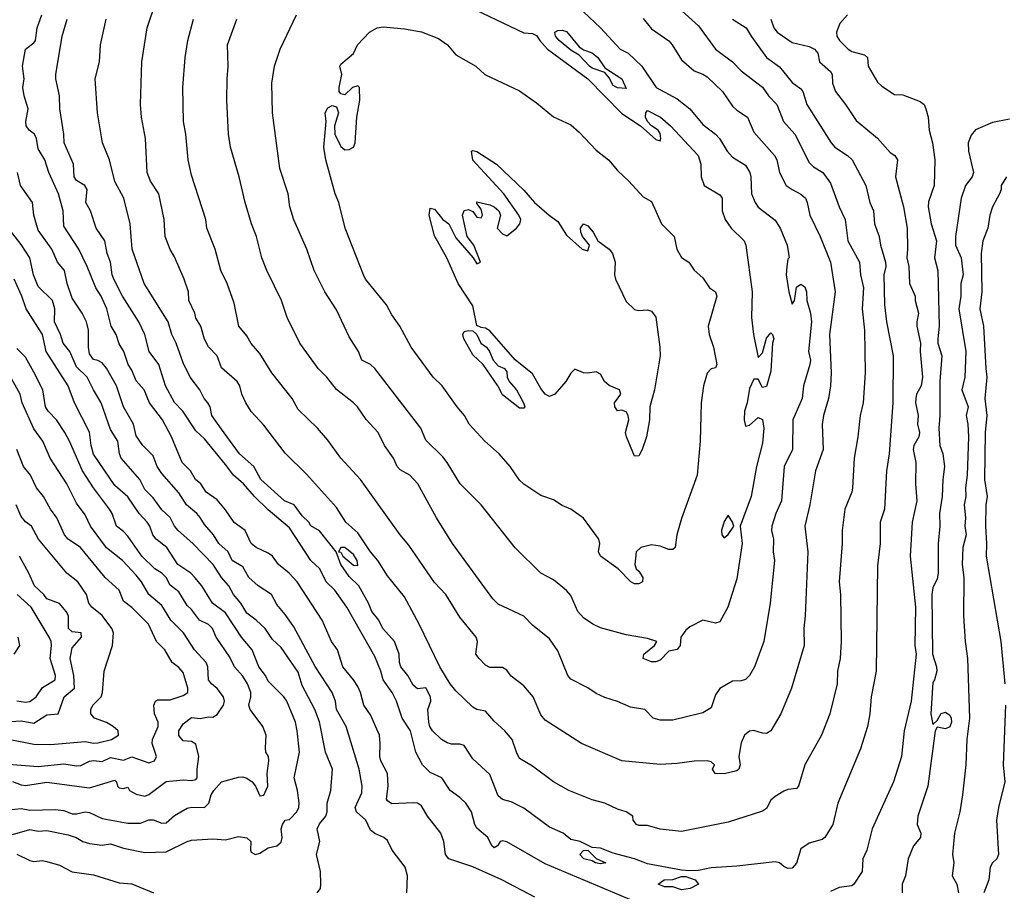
# Model space of a CAD drawing. Header units: metres. Extents: x -46681 to -43747, y -240911 to -237677.
# Tile 454 of 656: x -44309 to -44194, y -239870 to -239768. Entities that reach past the tile are written whole.
import ezdxf

# ---------------------------------------------------------------- set-up
doc = ezdxf.new("R2010")
doc.units = ezdxf.units.M
doc.layers.add('CONTOUR_INDEX', color=1, linetype='Continuous')
doc.layers.add('CONTOUR_INTER', color=3, linetype='Continuous')

msp = doc.modelspace()

# ---------------------------------------------------------------- linework, layer by layer
at = {"layer": 'CONTOUR_INDEX'}
for points, elevation in [([(-44243.1, -239766.64), (-44241.1, -239768.55), (-44238.79, -239771.02), (-44237.86, -239771.52), (-44236.24, -239773.02), (-44234.58, -239775.52), (-44232.1, -239776.86), (-44230.6, -239778.05), (-44229.1, -239779.89), (-44227.6, -239781.01), (-44227.14, -239781.52), (-44226.22, -239783.02), (-44225.6, -239783.72), (-44224.1, -239784.66), (-44223.57, -239785.52), (-44223.44, -239786.02), (-44223.38, -239788.02), (-44222.96, -239789.02), (-44222.6, -239789.57), (-44220.6, -239791.08), (-44220.02, -239792.02), (-44219.21, -239794.02), (-44219.05, -239795.02), (-44218.97, -239795.52), (-44219.1, -239795.66), (-44219.25, -239796.52), (-44219.3, -239797.52), (-44219, -239799.52), (-44218.6, -239800.95), (-44218.34, -239800.52), (-44218.1, -239798.97), (-44217.6, -239798.6), (-44217.1, -239798.92), (-44216.93, -239799.52), (-44216.87, -239800.52), (-44216.44, -239802.02), (-44216.33, -239803.02), (-44216.67, -239806.52), (-44216.47, -239807.52), (-44216.52, -239808.02), (-44217.26, -239810.52), (-44217.45, -239812.02), (-44218.53, -239814.52), (-44218.58, -239818.02), (-44219.53, -239820.02), (-44219.84, -239824.02), (-44220.52, -239825.52), (-44221, -239827.02), (-44221.02, -239827.52), (-44220.8, -239828.52), (-44220.83, -239830.02), (-44220.66, -239831.02), (-44221.17, -239836.02), (-44221.93, -239840.52), (-44223.04, -239843.52), (-44223.6, -239844.52), (-44224.1, -239845.01), (-44224.6, -239845.15), (-44225.6, -239845.19), (-44227.1, -239846.04), (-44227.6, -239846.79), (-44228.1, -239848.31), (-44229.1, -239848.9), (-44232.6, -239849.78), (-44234.1, -239849.75), (-44234.91, -239849.52), (-44235.88, -239848.52), (-44237.6, -239848.26), (-44239.1, -239847.56), (-44240.6, -239847.09), (-44241.6, -239846.65), (-44242.6, -239845.98), (-44244.6, -239844.95), (-44244.92, -239844.52), (-44246.1, -239841.65), (-44247.1, -239840.21), (-44249.1, -239838.61), (-44250.1, -239837.56), (-44253.1, -239836.15), (-44253.75, -239835.52), (-44258.48, -239829.02), (-44260.37, -239826.02), (-44262.56, -239822.02), (-44263.47, -239821.02), (-44264.6, -239820.4), (-44264.95, -239820.02), (-44265.38, -239819.02), (-44266.46, -239817.52), (-44267.21, -239816.02), (-44268.6, -239814.47), (-44269.63, -239813.02), (-44270.08, -239812.52), (-44272.1, -239810.95), (-44273.23, -239809.52), (-44274.24, -239808.52), (-44276.4, -239805.52), (-44277.89, -239802.52), (-44278.55, -239800.52), (-44280.26, -239797.02), (-44280.86, -239795.52), (-44281.48, -239793.02), (-44282.06, -239791.52), (-44282.8, -239789.02), (-44283.51, -239786.02), (-44284.54, -239782.52), (-44284.78, -239781.02), (-44284.97, -239777.02), (-44284.94, -239774.52), (-44284.79, -239773.02), (-44284.88, -239770.52), (-44283.8, -239767.52)], 120), ([(-44248.81, -239870.52), (-44252.67, -239868.52), (-44256.1, -239866.96), (-44258.92, -239866.02), (-44259.31, -239865.52), (-44259.49, -239864.02), (-44259.86, -239863.02), (-44261.39, -239861.02), (-44262.1, -239859.82), (-44262.6, -239859.5), (-44263.1, -239859.45), (-44265.6, -239859.58), (-44266.1, -239859.24), (-44266.23, -239859.02), (-44266.03, -239857.52), (-44266.1, -239856.02), (-44266.87, -239854.52), (-44267.01, -239854.02), (-44266.95, -239852.52), (-44267.06, -239851.52), (-44268.1, -239849.16), (-44268.87, -239848.02), (-44269.27, -239846.52), (-44269.6, -239845.82), (-44270.08, -239845.02), (-44271.34, -239843.52), (-44271.98, -239841.52), (-44272.68, -239840.52), (-44273.76, -239838.02), (-44276.7, -239833.52), (-44277.63, -239832.52), (-44278.89, -239831.52), (-44279.6, -239830.51), (-44280.1, -239830.16), (-44281.52, -239829.52), (-44282.11, -239829.02), (-44282.8, -239827.52), (-44284.1, -239826.57), (-44285.1, -239825.08), (-44286.1, -239823.92), (-44287.37, -239823.02), (-44288, -239822.02), (-44288.63, -239821.52), (-44289.24, -239820.52), (-44290.22, -239819.52), (-44291.44, -239816.52), (-44292.53, -239814.52), (-44294.02, -239812.52), (-44294.68, -239811.02), (-44295.6, -239809.94), (-44296.1, -239808.68), (-44296.53, -239808.02), (-44297.05, -239806.52), (-44297.6, -239805.6), (-44297.95, -239804.52), (-44298.55, -239803.52), (-44299.05, -239801.52), (-44299.73, -239800.02), (-44300.33, -239799.02), (-44301.35, -239796.52), (-44302.33, -239794.52), (-44304.1, -239791.79), (-44304.18, -239790.02), (-44304.71, -239788.02), (-44305.85, -239785.52), (-44306.33, -239784.02), (-44307.1, -239782.73), (-44307.32, -239781.52), (-44307.55, -239781.02), (-44308.15, -239780.52), (-44308.51, -239780.02), (-44308.56, -239779.52), (-44308.27, -239778.02), (-44308.74, -239776.52), (-44308.89, -239775.52), (-44308.75, -239774.52), (-44308.95, -239773.02), (-44308.58, -239771.02), (-44307.6, -239770.3), (-44307.41, -239770.02), (-44307.21, -239768.52), (-44306.66, -239767.02)], 115), ([(-44212.1, -239767.02), (-44213.01, -239768.02), (-44213.41, -239769.02), (-44213.35, -239769.52), (-44213.05, -239770.02), (-44212.04, -239771.02), (-44211.6, -239771.3), (-44210.1, -239771.71), (-44209.78, -239772.02), (-44209.68, -239773.02), (-44208.6, -239774.9), (-44208.1, -239775.39), (-44206.6, -239776.34), (-44205.6, -239776.41), (-44203.6, -239777.18), (-44203.13, -239777.52), (-44202.9, -239778.02), (-44202.66, -239779.02), (-44202.54, -239780.52), (-44202.12, -239782.02), (-44201.87, -239784.02), (-44201.93, -239787.02), (-44202.6, -239788.94), (-44202.66, -239789.52), (-44202.3, -239791.52), (-44201.66, -239793.52), (-44201.89, -239795.52), (-44201.5, -239797.02), (-44201.37, -239803.52), (-44201.52, -239805.02), (-44201.49, -239805.52), (-44201.04, -239807.02), (-44201.26, -239810.02), (-44201.27, -239814.02), (-44201.4, -239815.52), (-44201.27, -239817.52), (-44200.94, -239818.52), (-44200.74, -239820.02), (-44200.94, -239821.52), (-44200.98, -239823.52), (-44201.33, -239825.52), (-44201.27, -239827.02), (-44201.47, -239829.02), (-44201.46, -239832.52), (-44201.6, -239833.19), (-44202.1, -239834.23), (-44202.21, -239835.02), (-44202.12, -239842.02), (-44201.65, -239843.52), (-44201.62, -239844.02), (-44201.89, -239845.02), (-44202.1, -239845.35), (-44202.34, -239849.02), (-44202.1, -239850.27), (-44201.6, -239849.8), (-44201.1, -239848.98), (-44200.6, -239848.81), (-44200.1, -239849.17), (-44199.93, -239849.52), (-44199.9, -239850.02), (-44200.1, -239850.54), (-44200.6, -239850.77), (-44201.6, -239850.59), (-44201.82, -239851.02), (-44202.7, -239857.52), (-44203.86, -239861.02), (-44203.92, -239862.02), (-44203.5, -239863.02), (-44203.56, -239863.52), (-44204.38, -239864.52), (-44204.99, -239866.02), (-44205.32, -239868.02), (-44205.71, -239869.02), (-44205.71, -239870.02)], 115), ([(-44310.1, -239856.95), (-44309.1, -239857.36), (-44308.6, -239857.42), (-44306.1, -239857.03), (-44301.1, -239857.71), (-44298.1, -239856.81), (-44297.91, -239857.02), (-44297.8, -239857.52), (-44297.6, -239857.7), (-44297.1, -239857.8), (-44296.6, -239857.62), (-44296.39, -239858.02), (-44295.6, -239858.46), (-44294.6, -239858.68), (-44294.1, -239858.48), (-44292.1, -239856.96), (-44290.1, -239856.76), (-44289.1, -239856.86), (-44288.6, -239856.73), (-44288.43, -239856.52), (-44288.44, -239855.52), (-44288.24, -239854.02), (-44288.6, -239852.6), (-44289.1, -239852.28), (-44290.1, -239852.21), (-44290.6, -239851.56), (-44290.58, -239851.02), (-44290.1, -239850.18), (-44289.1, -239849.46), (-44288.1, -239849.58), (-44287.1, -239849.39), (-44286.6, -239849.42), (-44286.1, -239849.09), (-44285.37, -239848.02), (-44285.24, -239847.52), (-44285.36, -239847.02), (-44286.1, -239846.04), (-44286.76, -239845.52), (-44287.1, -239845.04), (-44287.2, -239843.52), (-44287.38, -239843.02), (-44288.74, -239841.52), (-44290.04, -239839.52), (-44291.52, -239838.02), (-44292.6, -239836.3), (-44294.13, -239835.02), (-44294.96, -239833.52), (-44295.6, -239832.76), (-44297.19, -239831.02), (-44299.1, -239829.56), (-44300.96, -239827.02), (-44301.6, -239825.67), (-44302.6, -239824.3), (-44303.76, -239822.02), (-44305.69, -239819.02), (-44306.54, -239817.02), (-44307.6, -239815.57), (-44308.97, -239812.52), (-44309.2, -239811.52), (-44312.1, -239806.4)], 110), ([(-44309.94, -239842.02), (-44309.25, -239841.02), (-44309.45, -239840.02)], 105)]:
    msp.add_lwpolyline(points, dxfattribs=dict(at, elevation=elevation))
at = {"layer": 'CONTOUR_INTER'}
for points, elevation in [([(-44231.56, -239766.52), (-44229.6, -239768.31), (-44227.59, -239771.02), (-44225.62, -239772.52), (-44224.6, -239773.56), (-44222.1, -239775.48), (-44221.38, -239776.52), (-44220.41, -239777.52), (-44219.64, -239779.52), (-44218.31, -239781.02), (-44216.6, -239784.33), (-44216.1, -239784.85), (-44214.99, -239785.52), (-44214.1, -239786.75), (-44213.1, -239789.52), (-44212.4, -239791.02), (-44212.07, -239793.52), (-44210.72, -239796.02), (-44210.57, -239797.52), (-44210.23, -239799.02), (-44210.39, -239801.52), (-44210.12, -239804.02), (-44210.04, -239809.02), (-44210.28, -239812.52), (-44210.63, -239814.02), (-44210.89, -239816.52), (-44211.33, -239819.02), (-44211.52, -239822.52), (-44211.61, -239823.02), (-44212.41, -239825.02), (-44212.73, -239827.52), (-44212.73, -239829.02), (-44213.1, -239833.52), (-44212.95, -239835.02), (-44212.85, -239840.52), (-44212.99, -239842.52), (-44213.28, -239844.02), (-44213.34, -239845.52), (-44214.2, -239849.02), (-44215.17, -239851.52), (-44217.12, -239855.02), (-44217.88, -239857.52), (-44218.1, -239857.8), (-44219.1, -239857.91), (-44219.6, -239858.09), (-44220.6, -239858.74), (-44221.1, -239859.16), (-44221.6, -239860.14), (-44222.1, -239860.46), (-44226.1, -239861.75), (-44231.6, -239862.84), (-44234.1, -239862.56), (-44235.6, -239862.14), (-44236.6, -239862.14), (-44236.86, -239862.02), (-44237.26, -239861.52), (-44237.31, -239861.02), (-44238.08, -239860.52), (-44239.1, -239860.22), (-44240.6, -239859.52), (-44242.1, -239859.12), (-44244.8, -239858.02), (-44246.6, -239857.02), (-44249.1, -239855.17), (-44250.6, -239854.25), (-44250.98, -239853.52), (-44251.49, -239852.02), (-44252.34, -239851.02), (-44253.6, -239849.87), (-44254.6, -239848.73), (-44255.6, -239848.5), (-44256.1, -239848.24), (-44258.1, -239846.32), (-44258.76, -239845.52), (-44259.96, -239843.52), (-44262.37, -239838.52), (-44264.1, -239835.31), (-44266.1, -239832.84), (-44267.25, -239831.02), (-44268.09, -239830.02), (-44269.6, -239827.78), (-44271.01, -239826.52), (-44272.1, -239824.82), (-44275.6, -239820.91), (-44278.1, -239818.43), (-44280.6, -239815.16), (-44282.1, -239813.54), (-44282.75, -239812.52), (-44283.19, -239811.52), (-44283.45, -239810.52), (-44283.75, -239810.02), (-44285.6, -239808.41), (-44286.1, -239807.02), (-44287.1, -239805.95), (-44287.6, -239805.07), (-44288.02, -239803.52), (-44288.6, -239802.6), (-44288.71, -239802.02), (-44289.42, -239800.52), (-44289.45, -239799.52), (-44289.95, -239798.02), (-44291.1, -239795.39), (-44291.6, -239794.54), (-44292.18, -239793.02), (-44292.31, -239791.02), (-44292.96, -239788.02), (-44293.92, -239786.52), (-44294.31, -239785.52), (-44294.52, -239781.52), (-44294.97, -239779.02), (-44295.08, -239777.52), (-44294.95, -239772.52), (-44294.31, -239768.52), (-44293.29, -239765.52)], 118), ([(-44256.6, -239766.02), (-44250.1, -239769.12), (-44249.1, -239769.2), (-44248.6, -239769.43), (-44248.23, -239770.02), (-44247.31, -239771.02), (-44242.6, -239774.52), (-44238.6, -239778.58), (-44236.42, -239780.02), (-44234.6, -239781.65), (-44234.1, -239781.79), (-44234.01, -239781.52), (-44234.1, -239780.92), (-44234.34, -239780.52), (-44235.1, -239780.04), (-44235.59, -239779.52), (-44235.81, -239779.02), (-44235.8, -239778.52), (-44235.6, -239778.25), (-44234.05, -239779.02), (-44232.88, -239780.02), (-44229.63, -239783.52), (-44229.33, -239784.52), (-44229.28, -239786.02), (-44228.92, -239787.02), (-44227.1, -239788.12), (-44226.81, -239788.52), (-44226.82, -239790.02), (-44226.48, -239791.02), (-44225.75, -239792.02), (-44224.24, -239793.52), (-44224.06, -239794.02), (-44223.3, -239799.52), (-44223.36, -239802.52), (-44223.16, -239804.52), (-44222.6, -239807.22), (-44222.1, -239806.66), (-44221.6, -239804.94), (-44221.1, -239804.32), (-44220.91, -239804.52), (-44220.77, -239805.02), (-44220.9, -239805.52), (-44221.1, -239808.8), (-44221.6, -239810.62), (-44222.1, -239810.74), (-44222.6, -239809.76), (-44223.1, -239809.74), (-44223.6, -239810.87), (-44223.88, -239812.52), (-44224.2, -239813.52), (-44224.25, -239814.52), (-44224.1, -239815.28), (-44223.6, -239815.16), (-44222.6, -239814.27), (-44222.1, -239814.49), (-44221.92, -239815.52), (-44222.1, -239817.25), (-44222.79, -239820.02), (-44223.42, -239823.52), (-44224.71, -239827.02), (-44224.47, -239829.02), (-44225.1, -239833.19), (-44226.16, -239836.52), (-44227.1, -239838.22), (-44227.6, -239838.4), (-44229.1, -239838.02), (-44230.6, -239838.81), (-44231.1, -239839.21), (-44231.69, -239840.02), (-44231.77, -239841.02), (-44232.1, -239841.46), (-44233.1, -239841.67), (-44234.1, -239842.73), (-44234.6, -239842.94), (-44235.1, -239842.93), (-44236.08, -239842.52), (-44236, -239842.02), (-44234.77, -239841.02), (-44234.49, -239840.52), (-44235.6, -239840.18), (-44238.1, -239839.75), (-44241.1, -239838.92), (-44242, -239838.52), (-44243.1, -239837.75), (-44243.77, -239837.02), (-44244.6, -239835.14), (-44245.1, -239834.56), (-44246.6, -239833.3), (-44248.1, -239832.53), (-44251.1, -239829.53), (-44255.1, -239824.5), (-44257.58, -239822.02), (-44259.09, -239819.52), (-44259.6, -239818.88), (-44261.6, -239816.91), (-44262.19, -239815.52), (-44267.58, -239808.52), (-44268.1, -239808.03), (-44269.11, -239807.52), (-44269.49, -239806.52), (-44270.6, -239804.79), (-44272.1, -239801.62), (-44273.46, -239799.52), (-44274.71, -239797.02), (-44275.58, -239794.52), (-44277.1, -239791.05), (-44277.55, -239789.52), (-44277.78, -239788.02), (-44278.75, -239785.02), (-44279.59, -239778.52), (-44279.68, -239775.02), (-44279.37, -239773.02), (-44278.71, -239771.02), (-44276.77, -239767.02)], 121), ([(-44237.19, -239871.02), (-44247.6, -239866.63), (-44252.1, -239864.03), (-44252.6, -239863.92), (-44252.88, -239864.02), (-44253.2, -239864.52), (-44253.6, -239864.73), (-44253.84, -239864.52), (-44254.34, -239863.52), (-44255.6, -239862.45), (-44255.85, -239862.02), (-44256.25, -239860.52), (-44256.9, -239859.52), (-44257.6, -239858.84), (-44258.75, -239858.02), (-44259.74, -239856.52), (-44261.1, -239855.9), (-44262, -239855.02), (-44262.78, -239853.52), (-44263.4, -239851.02), (-44264.4, -239849.52), (-44265.05, -239847.52), (-44265.55, -239846.52), (-44266.61, -239845.02), (-44266.88, -239844.02), (-44267.6, -239842.3), (-44270.88, -239836.52), (-44272.3, -239834.52), (-44273.3, -239833.52), (-44274.05, -239832.02), (-44275.11, -239831.02), (-44277.6, -239827.2), (-44280.1, -239825.07), (-44281.7, -239823.52), (-44283, -239822.02), (-44284.19, -239821.02), (-44285.1, -239819.75), (-44287.6, -239816.74), (-44288.6, -239815.83), (-44290.12, -239813.52), (-44291.1, -239812.51), (-44292.17, -239810.52), (-44292.96, -239808.02), (-44294.08, -239806.52), (-44294.59, -239804.52), (-44295.29, -239803.02), (-44297.2, -239800.02), (-44298.24, -239798.02), (-44298.41, -239797.52), (-44298.61, -239796.02), (-44299.01, -239795.02), (-44299.27, -239793.52), (-44300.29, -239792.02), (-44300.95, -239790.02), (-44301.51, -239789.02), (-44301.34, -239787.52), (-44301.62, -239787.02), (-44302.6, -239786.44), (-44302.87, -239786.02), (-44302.97, -239784.52), (-44304.07, -239782.02), (-44304.11, -239781.02), (-44304.57, -239778.02), (-44304.62, -239776.52), (-44305.03, -239774.52), (-44305.02, -239774.02), (-44304.28, -239769.52), (-44303.7, -239767.52)], 116), ([(-44225.62, -239767.52), (-44223.99, -239768.52), (-44223.41, -239769.52), (-44221.6, -239772.01), (-44220.1, -239773.09), (-44218.6, -239774.95), (-44217.6, -239775.68), (-44217.35, -239776.02), (-44216.9, -239777.52), (-44214.03, -239782.02), (-44213.6, -239782.54), (-44212.1, -239783.52), (-44211.56, -239784.02), (-44209.94, -239787.02), (-44209.49, -239789.02), (-44209.06, -239790.02), (-44208.95, -239791.52), (-44208.38, -239793.02), (-44208.23, -239794.02), (-44207.66, -239796.02), (-44207.63, -239796.52), (-44207.85, -239797.52), (-44207.78, -239801.02), (-44207.54, -239803.02), (-44206.75, -239807.02), (-44206.79, -239812.52), (-44207.22, -239818.52), (-44207.53, -239820.52), (-44207.75, -239825.02), (-44208.26, -239826.52), (-44208.27, -239829.02), (-44208.6, -239831.67), (-44208.75, -239844.02), (-44209.33, -239847.02), (-44209.49, -239849.02), (-44209.78, -239850.52), (-44210.6, -239853.15), (-44213.26, -239859.52), (-44213.85, -239862.02), (-44214.78, -239863.52), (-44215.1, -239863.76), (-44216.6, -239864.2), (-44217.6, -239864.86), (-44218.1, -239866.55), (-44218.6, -239867.14), (-44219.1, -239867.16), (-44219.6, -239866.94), (-44220.09, -239866.52), (-44220.6, -239866.39), (-44225.1, -239866.89), (-44228.1, -239867.08), (-44229.6, -239867.42), (-44230.6, -239867.45), (-44231.6, -239867.37), (-44235.6, -239866.61), (-44237.12, -239866.02), (-44239.6, -239865.39), (-44241.1, -239864.79), (-44242.1, -239864.72), (-44243.49, -239864.02), (-44244.6, -239863.76), (-44245.5, -239863.02), (-44247.1, -239862.33), (-44250.1, -239860.08), (-44251.6, -239859.34), (-44252.6, -239859.07), (-44253.1, -239858.65), (-44254.1, -239856.15), (-44256.1, -239854.31), (-44257.1, -239852.75), (-44257.6, -239852.57), (-44258.6, -239852.58), (-44259.1, -239852.42), (-44259.75, -239852.02), (-44260.81, -239851.02), (-44261.12, -239850.52), (-44261.26, -239850.02), (-44261.38, -239848.52), (-44261.02, -239847.52), (-44261.06, -239847.02), (-44261.6, -239845.96), (-44262.6, -239846.1), (-44263.1, -239845.65), (-44263.73, -239844.52), (-44264.54, -239843.52), (-44264.71, -239843.02), (-44264.75, -239842.02), (-44265.28, -239840.52), (-44266.65, -239839.02), (-44267.13, -239838.02), (-44267.93, -239837.02), (-44268.33, -239836.02), (-44269.47, -239834.02), (-44270.6, -239832.9), (-44271.58, -239831.52), (-44272.11, -239830.02), (-44274.1, -239827.55), (-44275.1, -239826.98), (-44275.34, -239826.52), (-44276.1, -239825.79), (-44277.04, -239824.52), (-44278.21, -239824.02), (-44280.96, -239821.52), (-44281.81, -239820.02), (-44283.46, -239818.52), (-44285.6, -239815.63), (-44286.71, -239814.02), (-44286.93, -239813.02), (-44287.19, -239812.52), (-44287.64, -239812.02), (-44288.12, -239811.02), (-44289.27, -239809.52), (-44290.1, -239807.83), (-44290.91, -239805.52), (-44291.43, -239804.52), (-44291.85, -239803.02), (-44294.66, -239798.52), (-44296.06, -239794.52), (-44296.32, -239791.52), (-44297.05, -239788.52), (-44298.1, -239786.57), (-44298.74, -239784.02), (-44299.57, -239782.02), (-44300.15, -239778.52), (-44300.4, -239774.52), (-44299.9, -239772.52), (-44299.78, -239770.52), (-44299.13, -239767.52)], 117), ([(-44236.1, -239767.43), (-44235.1, -239768.65), (-44233.1, -239770.05), (-44232.68, -239770.52), (-44231.6, -239772.29), (-44230.1, -239773.56), (-44229.1, -239773.95), (-44228.6, -239774.29), (-44226.77, -239776.02), (-44225.6, -239777.72), (-44225.1, -239778.2), (-44223.85, -239779.02), (-44223.1, -239780.77), (-44220.68, -239783.52), (-44220.42, -239784.02), (-44220.08, -239785.52), (-44219.3, -239787.02), (-44218.62, -239787.52), (-44217.6, -239788.03), (-44217.06, -239788.52), (-44216.85, -239789.02), (-44216.54, -239790.52), (-44215.3, -239793.02), (-44214.09, -239796.02), (-44213.55, -239799.52), (-44214.24, -239804.52), (-44214.03, -239809.02), (-44214.12, -239810.52), (-44214.36, -239812.02), (-44214.94, -239814.02), (-44215.1, -239815.09), (-44214.98, -239818.02), (-44215.85, -239820.52), (-44216.53, -239824.52), (-44217.12, -239827.02), (-44216.76, -239830.02), (-44217.08, -239837.52), (-44217.25, -239839.02), (-44217.2, -239841.02), (-44218.67, -239846.02), (-44219.92, -239849.02), (-44221.1, -239851), (-44221.6, -239851.32), (-44222.1, -239851.31), (-44223.1, -239850.98), (-44223.6, -239851.07), (-44224.21, -239851.52), (-44224.6, -239852.41), (-44224.85, -239854.02), (-44224.69, -239855.02), (-44224.87, -239855.52), (-44225.1, -239855.73), (-44226.6, -239856.08), (-44227.66, -239856.02), (-44227.94, -239855.52), (-44227.74, -239855.02), (-44228.1, -239854.67), (-44228.6, -239854.53), (-44230.1, -239854.57), (-44232.1, -239854.86), (-44234.1, -239854.96), (-44238.6, -239854.52), (-44243.33, -239852.52), (-44247.6, -239849.75), (-44248.1, -239849.14), (-44248.99, -239847.02), (-44250.1, -239845.74), (-44251.6, -239844.62), (-44252.1, -239843.92), (-44252.6, -239843.58), (-44254.1, -239843.57), (-44254.6, -239843.33), (-44255.35, -239842.52), (-44255.72, -239842.02), (-44255.52, -239840.52), (-44255.7, -239840.02), (-44257.6, -239837.68), (-44259.26, -239835.02), (-44260.6, -239833.6), (-44263.6, -239829.24), (-44264.6, -239828.03), (-44269.28, -239821.52), (-44271.57, -239819.02), (-44273.1, -239816.92), (-44274.3, -239815.52), (-44276.6, -239813.32), (-44277.28, -239812.02), (-44279.66, -239809.02), (-44281.1, -239806.76), (-44282.1, -239805.57), (-44282.6, -239804.69), (-44283.54, -239803.52), (-44284.1, -239800.84), (-44284.93, -239798.52), (-44285.65, -239797.02), (-44286.33, -239794.52), (-44287.31, -239792.02), (-44287.44, -239791.02), (-44289.1, -239785.83), (-44289.51, -239784.02), (-44289.77, -239781.02), (-44290.06, -239779.52), (-44290.13, -239775.52), (-44289.84, -239772.02), (-44289.52, -239770.02), (-44288.89, -239767.52)], 119), ([(-44221.12, -239767.52), (-44220.75, -239768.52), (-44220.38, -239769.02), (-44218.6, -239770.26), (-44216.6, -239770.72), (-44216, -239771.02), (-44215.59, -239771.52), (-44215.39, -239772.52), (-44214.1, -239773.67), (-44213.93, -239774.02), (-44213.88, -239775.02), (-44213.53, -239776.02), (-44212.33, -239777.52), (-44211.1, -239779.4), (-44208.6, -239781.47), (-44207.1, -239783.16), (-44206.57, -239783.52), (-44206.26, -239784.02), (-44206.48, -239786.02), (-44205.52, -239789.52), (-44205.12, -239792.02), (-44205.05, -239794.52), (-44205.16, -239795.52), (-44204.93, -239796.52), (-44204.83, -239798.52), (-44204.15, -239800.02), (-44204.16, -239800.52), (-44203.76, -239802.02), (-44203.99, -239803.02), (-44203.97, -239803.52), (-44203.56, -239805.52), (-44203.59, -239806.52), (-44203.31, -239809.52), (-44203.46, -239810.52), (-44204.01, -239811.52), (-44204.1, -239812.02), (-44204.11, -239812.52), (-44203.82, -239814.02), (-44203.88, -239815.02), (-44203.66, -239816.02), (-44203.72, -239816.52), (-44204.34, -239817.52), (-44204.41, -239818.02), (-44204.1, -239819.52), (-44204.12, -239822.02), (-44203.97, -239824.02), (-44204.51, -239826.52), (-44204.76, -239830.52), (-44204.14, -239836.52), (-44204.22, -239841.02), (-44204.07, -239842.02), (-44204.65, -239847.52), (-44205.45, -239851.02), (-44205.78, -239854.02), (-44206.72, -239857.02), (-44209.21, -239862.52), (-44209.86, -239865.02), (-44210.3, -239866.02), (-44210.38, -239867.52), (-44211.35, -239869.02), (-44211.6, -239869.21), (-44213.1, -239869.42), (-44214.1, -239869.87)], 116), ([(-44267.31, -239768.52), (-44266.6, -239768.41), (-44264.1, -239768.65), (-44262.1, -239769.01), (-44260.1, -239769.8), (-44259.08, -239770.52), (-44258.1, -239771.68), (-44255.72, -239773.02), (-44254.66, -239774.02), (-44250.6, -239775.93), (-44248.6, -239777.34), (-44246.6, -239778.99), (-44244.6, -239779.91), (-44243.6, -239780.76), (-44241.6, -239782.88), (-44240.17, -239784.02), (-44239.1, -239785.29), (-44237.76, -239786.52), (-44236.1, -239788.35), (-44235.1, -239788.9), (-44233.95, -239791.52), (-44232.45, -239793.02), (-44232.13, -239794.52), (-44231.6, -239795.46), (-44230.75, -239796.02), (-44230.1, -239796.96), (-44229.1, -239797.86), (-44228.29, -239799.02), (-44227.6, -239799.52), (-44227.44, -239800.02), (-44228.48, -239803.52), (-44228.35, -239804.52), (-44227.85, -239806.02), (-44227.43, -239808.02), (-44227.6, -239808.42), (-44228.1, -239808.55), (-44228.6, -239809.06), (-44229, -239810.52), (-44229.28, -239812.52), (-44229.4, -239817.02), (-44229.77, -239821.02), (-44231.6, -239826.09), (-44232.15, -239828.02), (-44232.34, -239829.52), (-44232.6, -239829.76), (-44233.1, -239829.73), (-44234.1, -239829.36), (-44235.1, -239829.21), (-44236.35, -239829.52), (-44236.9, -239830.02), (-44237.09, -239831.52), (-44236.93, -239832.02), (-44236.6, -239832.29), (-44236.13, -239833.02), (-44236.17, -239833.52), (-44236.6, -239833.78), (-44237.1, -239833.76), (-44237.55, -239833.52), (-44239.01, -239832.02), (-44241.12, -239830.52), (-44241.32, -239830.02), (-44241.19, -239829.02), (-44241.3, -239828.52), (-44243.1, -239826.05), (-44244.6, -239824.99), (-44245.6, -239824.57), (-44246.6, -239823.9), (-44248.1, -239823.39), (-44250.1, -239822.07), (-44250.6, -239821.6), (-44251.72, -239820.02), (-44252.99, -239818.52), (-44254.67, -239817.02), (-44256.1, -239815.5), (-44256.51, -239815.02), (-44257.05, -239814.02), (-44257.94, -239813.02), (-44259.69, -239810.52), (-44260.73, -239809.52), (-44263.32, -239806.02), (-44264.65, -239803.52), (-44265.6, -239802.21), (-44266.21, -239801.02), (-44268.67, -239798.02), (-44268.92, -239797.52), (-44271.07, -239792.02), (-44271.81, -239789.02), (-44272.25, -239788.02), (-44273.33, -239784.02), (-44273.57, -239782.52), (-44273.3, -239779.52), (-44273.41, -239778.52), (-44273.1, -239777.91), (-44272.6, -239777.63), (-44272.1, -239777.82), (-44271.85, -239778.52), (-44272.31, -239780.02), (-44272.27, -239781.02), (-44271.6, -239782.47), (-44271.1, -239782.86), (-44270.6, -239782.8), (-44270.11, -239782.52), (-44269.89, -239782.02), (-44269.72, -239779.02), (-44269.35, -239777.02), (-44269.4, -239775.52), (-44269.6, -239775.33), (-44270.2, -239775.52), (-44271.1, -239776.38), (-44271.6, -239776.28), (-44271.78, -239776.02), (-44271.79, -239775.52), (-44271.48, -239774.02), (-44271.69, -239773.02), (-44271.6, -239772.81), (-44270.1, -239771.56), (-44269.64, -239770.52), (-44268.22, -239769.02), (-44267.31, -239768.52)], 122), ([(-44246.46, -239769.02), (-44246.1, -239768.84), (-44245.6, -239768.81), (-44245.1, -239768.95), (-44243.6, -239770.77), (-44243.1, -239771.12), (-44242.1, -239771.46), (-44241.42, -239772.02), (-44240.6, -239773.24), (-44238.61, -239774.52), (-44238.1, -239775.65), (-44239.1, -239775.58), (-44239.6, -239775.28), (-44240.1, -239774.39), (-44240.6, -239773.79), (-44242.1, -239773.26), (-44242.4, -239773.02), (-44243.6, -239771.73), (-44244.6, -239771.15), (-44245.97, -239770.02), (-44246.38, -239769.52), (-44246.46, -239769.02)], 121), ([(-44193.1, -239779.26), (-44195.1, -239779.62), (-44197.1, -239780.48), (-44197.6, -239781.11), (-44197.95, -239782.02), (-44197.89, -239783.02), (-44197.32, -239785.52), (-44197.47, -239786.02), (-44198.26, -239787.02), (-44198.75, -239788.52), (-44199.43, -239793.02), (-44199.42, -239794.02), (-44198.77, -239795.52), (-44198.55, -239797.52), (-44198.8, -239798.52), (-44198.79, -239800.02), (-44199.06, -239801.52), (-44198.21, -239806.52), (-44198.35, -239809.52), (-44198.68, -239811.02), (-44197.96, -239813.02), (-44198.18, -239814.02), (-44197.97, -239815.02), (-44197.89, -239816.52), (-44198.08, -239821.02), (-44198.25, -239822.52), (-44198.21, -239823.52), (-44198.42, -239824.52), (-44198.26, -239826.02), (-44198.35, -239827.02), (-44198.18, -239828.02), (-44198.58, -239829.52), (-44198.67, -239831.52), (-44198.45, -239833.02), (-44198.48, -239837.52), (-44198.29, -239840.52), (-44198.02, -239842.52), (-44197.8, -239849.52), (-44198.12, -239852.02), (-44198.24, -239855.02), (-44198.6, -239858.52), (-44198.94, -239860.52), (-44199.57, -239863.02), (-44199.78, -239865.52), (-44199.64, -239866.52), (-44199.81, -239868.02), (-44199.27, -239869.02), (-44199.09, -239870.02)], 114), ([(-44256.26, -239783.02), (-44256.1, -239782.92), (-44255.6, -239783.05), (-44253.31, -239784.52), (-44250.1, -239787.59), (-44248.86, -239789.02), (-44247.14, -239790.52), (-44246.1, -239791.24), (-44245.1, -239792.84), (-44243.27, -239794.52), (-44242.6, -239794.7), (-44242.38, -239794.02), (-44243.21, -239793.02), (-44243.43, -239792.52), (-44243.46, -239792.02), (-44243.1, -239791.52), (-44242.6, -239791.75), (-44241.98, -239792.52), (-44241.4, -239793.52), (-44240.1, -239794.51), (-44239.71, -239795.02), (-44239.38, -239796.02), (-44239.44, -239797.52), (-44239.34, -239798.02), (-44238.1, -239800.63), (-44237.1, -239801.59), (-44236.6, -239801.7), (-44235.6, -239801.62), (-44235.1, -239801.78), (-44234.6, -239802.5), (-44234.13, -239806.02), (-44234.11, -239807.02), (-44234.75, -239811.02), (-44235.32, -239813.02), (-44235.36, -239814.52), (-44235.71, -239816.52), (-44236.21, -239818.02), (-44236.6, -239818.77), (-44237.1, -239818.79), (-44238.07, -239816.52), (-44238.16, -239816.02), (-44237.76, -239814.52), (-44237.84, -239814.02), (-44238.1, -239813.57), (-44238.6, -239813.41), (-44239.1, -239813.47), (-44239.43, -239813.02), (-44239.44, -239812.52), (-44238.72, -239811.52), (-44238.88, -239811.02), (-44240.1, -239810.51), (-44240.64, -239810.02), (-44241.1, -239809.15), (-44241.6, -239808.89), (-44242.6, -239809.07), (-44243.1, -239809), (-44244.1, -239808.59), (-44244.6, -239809.05), (-44245.16, -239810.02), (-44246.46, -239811.52), (-44247.1, -239811.8), (-44247.6, -239811.52), (-44248.1, -239810.86), (-44249.1, -239809.12), (-44251.1, -239807.49), (-44254.1, -239804.07), (-44254.6, -239803.77), (-44255.1, -239803.7), (-44255.6, -239803.44), (-44256.1, -239801.14), (-44257.81, -239798.52), (-44259.15, -239795.52), (-44260.6, -239792.92), (-44261.2, -239790.52), (-44261.1, -239789.7), (-44260.6, -239789.8), (-44259.6, -239791.01), (-44258.89, -239791.52), (-44258.1, -239793.19), (-44256.06, -239795.52), (-44255.6, -239796.21), (-44255.2, -239796.02), (-44255.97, -239794.02), (-44256.74, -239793.02), (-44257.29, -239790.52), (-44257.1, -239789.95), (-44256.6, -239789.83), (-44256.1, -239790.08), (-44255.6, -239790.74), (-44255.1, -239790.81), (-44254.97, -239790.52), (-44255.1, -239789.81), (-44255.6, -239789.13), (-44255.6, -239788.96), (-44254.1, -239789.3), (-44253.6, -239789.54), (-44253.05, -239790.02), (-44252.84, -239790.52), (-44253.25, -239792.02), (-44252.6, -239792.72), (-44252.1, -239792.95), (-44250.98, -239792.02), (-44250.57, -239791.52), (-44250.47, -239791.02), (-44250.69, -239790.52), (-44252.45, -239788.02), (-44256.1, -239784.06), (-44256.26, -239783.02)], 123), ([(-44263.83, -239870.02), (-44263.75, -239868.02), (-44264.04, -239867.02), (-44265.57, -239865.02), (-44266.1, -239863.88), (-44266.52, -239863.52), (-44267.6, -239863.06), (-44268.1, -239862.68), (-44268.64, -239861.52), (-44269.74, -239860.52), (-44269.88, -239860.02), (-44269.1, -239858.3), (-44269.07, -239857.52), (-44269.42, -239855.52), (-44270.96, -239850.52), (-44272.09, -239848.52), (-44272.22, -239847.52), (-44272.59, -239846.52), (-44274.6, -239843.47), (-44277.1, -239838.82), (-44278.1, -239837.35), (-44279.1, -239836.19), (-44279.73, -239835.02), (-44281.3, -239834.02), (-44282.38, -239833.02), (-44283.1, -239831.79), (-44284.34, -239831.02), (-44284.81, -239830.02), (-44285.91, -239829.02), (-44286.52, -239828.02), (-44287.6, -239826.8), (-44288.1, -239825.98), (-44288.48, -239825.52), (-44289.69, -239824.52), (-44290.6, -239823.08), (-44292.6, -239820.82), (-44293.12, -239820.02), (-44293.6, -239818.77), (-44294.84, -239817.52), (-44295.6, -239816.41), (-44295.93, -239815.02), (-44297.08, -239813.02), (-44297.91, -239810.52), (-44299.1, -239808.48), (-44299.6, -239807.82), (-44300.1, -239807.55), (-44300.6, -239807.45), (-44301.1, -239806.8), (-44301.21, -239806.02), (-44301.19, -239804.02), (-44301.44, -239803.02), (-44301.93, -239802.02), (-44303.1, -239800.25), (-44303.72, -239798.52), (-44304.03, -239797.02), (-44304.82, -239796.02), (-44305.52, -239794.52), (-44307.1, -239792.27), (-44307.62, -239790.52), (-44307.76, -239789.02), (-44309.18, -239787.02), (-44309.52, -239785.52)], 114), ([(-44193.43, -239786.02), (-44194.08, -239787.02), (-44194.09, -239787.52), (-44194.26, -239788.02), (-44195.1, -239789.52), (-44195.42, -239790.52), (-44195.64, -239792.02), (-44196.23, -239793.52), (-44196.42, -239795.02), (-44196.36, -239799.52), (-44196.56, -239801.52), (-44196.13, -239803.52), (-44195.89, -239808.52), (-44195.75, -239809.52), (-44195.99, -239812.02), (-44195.76, -239814.02), (-44195.95, -239816.02), (-44196.05, -239821.52), (-44195.72, -239823.52), (-44195.87, -239824.52), (-44195.93, -239827.02), (-44195.79, -239829.02), (-44195.84, -239830.52), (-44194.11, -239840.52), (-44193.63, -239845.52)], 113), ([(-44274.34, -239870.02), (-44273.98, -239869.52), (-44273.94, -239869.02), (-44273.95, -239867.52), (-44274.44, -239865.52), (-44274.03, -239864.02), (-44274.34, -239862.52), (-44274.1, -239861.93), (-44273.35, -239861.02), (-44273.17, -239860.52), (-44273.18, -239859.52), (-44272.77, -239858.02), (-44272.54, -239855.52), (-44273.37, -239853.52), (-44274.1, -239849.98), (-44274.63, -239848.52), (-44276.1, -239845.7), (-44276.6, -239844.13), (-44278.6, -239841.25), (-44279.6, -239840.32), (-44280.45, -239839.02), (-44281.52, -239838.02), (-44282.6, -239837.23), (-44283.33, -239836.02), (-44284.18, -239835.02), (-44284.73, -239834.02), (-44285.58, -239833.02), (-44286.55, -239831.52), (-44288.95, -239829.02), (-44290.67, -239827.52), (-44291.1, -239827.02), (-44291.6, -239825.98), (-44292.6, -239825.07), (-44293.6, -239823.68), (-44294.6, -239822.71), (-44295.19, -239821.52), (-44297.37, -239819.02), (-44297.57, -239818.52), (-44297.77, -239817.02), (-44298.6, -239815.66), (-44299.73, -239812.52), (-44300.63, -239811.02), (-44301.34, -239809.52), (-44302.6, -239808.31), (-44303.4, -239806.52), (-44304.19, -239805.52), (-44304.48, -239804.52), (-44305.18, -239803.02), (-44305.14, -239801.52), (-44305.42, -239800.52), (-44307.1, -239798.87), (-44307.67, -239797.52), (-44308.09, -239795.52), (-44309.1, -239793.94), (-44310.23, -239792.52)], 113), ([(-44310.1, -239863.17), (-44308.1, -239862.6), (-44307.1, -239862.8), (-44306.1, -239862.71), (-44303.6, -239863.21), (-44302.64, -239863.52), (-44301.87, -239864.02), (-44301.1, -239864.25), (-44299.6, -239864.43), (-44298.6, -239864.27), (-44297.1, -239864.77), (-44294.6, -239865.3), (-44292.1, -239865.22), (-44289.6, -239863.99), (-44289.1, -239863.85), (-44286.6, -239863.7), (-44285.1, -239863.8), (-44283.6, -239863.42), (-44282.6, -239863.59), (-44282.16, -239864.02), (-44282.2, -239865.02), (-44282.1, -239865.25), (-44281.6, -239865.52), (-44281.1, -239865.38), (-44280.1, -239864.74), (-44279.1, -239864.51), (-44278.6, -239864.07), (-44278.46, -239863.52), (-44278.57, -239862.52), (-44278.42, -239862.02), (-44278.13, -239861.52), (-44277.6, -239861.44), (-44276.74, -239860.52), (-44276.5, -239860.02), (-44276.48, -239859.52), (-44276.66, -239858.02), (-44277.04, -239856.52), (-44276.44, -239853.52), (-44276.7, -239851.02), (-44276.9, -239850.02), (-44277.93, -239847.52), (-44278.28, -239847.02), (-44280.1, -239845.18), (-44280.42, -239844.52), (-44281.21, -239843.52), (-44281.99, -239841.52), (-44283.25, -239840.02), (-44285.1, -239837.17), (-44286.66, -239836.02), (-44287.88, -239834.02), (-44288.7, -239833.02), (-44289.17, -239832.52), (-44290.7, -239831.52), (-44291.99, -239829.52), (-44293.25, -239828.52), (-44293.63, -239828.02), (-44293.99, -239827.02), (-44294.31, -239826.52), (-44295.25, -239825.52), (-44296.6, -239823.58), (-44298.1, -239822.22), (-44300.6, -239818.56), (-44300.89, -239817.52), (-44301.1, -239815.96), (-44302.86, -239812.52), (-44303.57, -239810.52), (-44306.18, -239806.52), (-44306.59, -239804.52), (-44308.51, -239801.52), (-44309.03, -239800.02), (-44309.92, -239798.02)], 112), ([(-44257.27, -239804.52), (-44257.1, -239804.16), (-44256.6, -239804.05), (-44256.1, -239804.07), (-44255.6, -239804.52), (-44255.14, -239805.52), (-44254.5, -239806.02), (-44254.13, -239806.52), (-44253.69, -239807.52), (-44253.1, -239808.2), (-44252.36, -239808.52), (-44252.1, -239808.9), (-44252.06, -239809.52), (-44251.83, -239810.02), (-44250.97, -239811.02), (-44250.15, -239812.52), (-44250, -239813.02), (-44250.1, -239813.15), (-44250.6, -239813.14), (-44252.6, -239811.6), (-44253.16, -239810.52), (-44254.88, -239808.02), (-44256.1, -239806.91), (-44257.15, -239805.02), (-44257.27, -239804.52)], 123), ([(-44310.6, -239860.28), (-44309.1, -239860.14), (-44308.1, -239860.34), (-44305.1, -239860.24), (-44304.1, -239860.36), (-44303.1, -239860.75), (-44302.6, -239860.77), (-44301.6, -239860.54), (-44301.1, -239860.61), (-44299.6, -239861.32), (-44296.6, -239861.87), (-44295.1, -239861.86), (-44294.1, -239861.46), (-44293.6, -239861.48), (-44292.6, -239861.87), (-44292.1, -239861.81), (-44291.1, -239860.96), (-44289.6, -239860.08), (-44289.1, -239859.98), (-44287.6, -239860), (-44287.06, -239859.52), (-44286.79, -239858.52), (-44286.5, -239858.02), (-44285.6, -239856.99), (-44283.6, -239856.45), (-44283.1, -239856.43), (-44282.6, -239856.59), (-44281.97, -239857.02), (-44281.6, -239857.52), (-44281.1, -239858.65), (-44280.6, -239858.56), (-44280.16, -239857.52), (-44280.23, -239856.02), (-44280.05, -239854.52), (-44280.09, -239854.02), (-44280.38, -239853.52), (-44280.43, -239853.02), (-44280.35, -239851.52), (-44280.72, -239850.52), (-44282.24, -239848.52), (-44282.39, -239848.02), (-44282.13, -239847.02), (-44282.15, -239846.52), (-44282.53, -239845.52), (-44283.1, -239844.6), (-44284.06, -239843.52), (-44284.6, -239842.38), (-44286.22, -239840.02), (-44286.64, -239839.02), (-44287.1, -239838.55), (-44288.16, -239838.02), (-44289.1, -239836.78), (-44289.6, -239836.33), (-44290.6, -239834.71), (-44291.6, -239833.93), (-44292.09, -239833.02), (-44292.6, -239832.5), (-44293.41, -239832.02), (-44294.93, -239830.52), (-44296.6, -239828.17), (-44297.1, -239827.62), (-44297.92, -239827.02), (-44298.43, -239825.52), (-44298.72, -239825.02), (-44300.62, -239822.52), (-44301.89, -239820.52), (-44303.41, -239817.02), (-44303.99, -239816.02), (-44304.96, -239814.52), (-44305.95, -239813.52), (-44306.25, -239813.02), (-44306.56, -239811.02), (-44307.6, -239808.93), (-44308.6, -239807.19), (-44309.6, -239806.14)], 111), ([(-44316.1, -239854.51), (-44307.1, -239855.22), (-44304.1, -239854.9), (-44302.6, -239855.14), (-44302.1, -239855.08), (-44301.1, -239854.58), (-44300.6, -239854.51), (-44299.6, -239854.63), (-44298.6, -239854.16), (-44297.1, -239854.46), (-44296.1, -239854.08), (-44294.1, -239854.76), (-44293.45, -239854.52), (-44293.22, -239854.02), (-44293.71, -239852.52), (-44293.68, -239852.02), (-44293.04, -239850.52), (-44293.01, -239850.02), (-44293.47, -239849.02), (-44293.52, -239848.02), (-44293.32, -239847.52), (-44293.1, -239847.4), (-44291.6, -239847.38), (-44290.1, -239846.87), (-44289.54, -239846.52), (-44289.54, -239846.02), (-44290.1, -239844.17), (-44290.6, -239843.6), (-44291.36, -239843.02), (-44292.24, -239841.52), (-44293.23, -239840.52), (-44294.15, -239838.52), (-44296.1, -239836.54), (-44297.1, -239835.8), (-44297.6, -239834.51), (-44299.23, -239833.02), (-44302.13, -239829.52), (-44303.57, -239828.52), (-44304.01, -239828.02), (-44304.91, -239826.02), (-44305.67, -239825.02), (-44306.49, -239823.52), (-44307.32, -239822.52), (-44308, -239821.02), (-44308.84, -239820.02), (-44309.6, -239817.99)], 109), ([(-44310.6, -239852), (-44307.6, -239852.58), (-44305.6, -239852.64), (-44301.6, -239852.26), (-44300.6, -239852.46), (-44300.1, -239852.44), (-44298.48, -239852.02), (-44297.66, -239851.52), (-44297.7, -239851.02), (-44298.3, -239850.52), (-44299.1, -239850.05), (-44300.51, -239849.52), (-44300.93, -239849.02), (-44300.92, -239848.52), (-44300.68, -239848.02), (-44299.7, -239847.02), (-44299.57, -239846.52), (-44299.34, -239844.02), (-44298.4, -239841.02), (-44298.26, -239839.52), (-44298.44, -239839.02), (-44299.6, -239837.48), (-44300.79, -239836.52), (-44301.14, -239836.02), (-44301.43, -239835.02), (-44302.46, -239833.52), (-44303.73, -239832.52), (-44307.07, -239828.52), (-44307.88, -239827.02), (-44308.6, -239826.48), (-44309.1, -239825.87), (-44309.67, -239824.52)], 108), ([(-44226.1, -239825.72), (-44226.6, -239826.44), (-44226.89, -239827.52), (-44226.88, -239828.02), (-44226.6, -239828.39), (-44226.1, -239827.98), (-44225.47, -239827.02), (-44225.6, -239826.52), (-44226.1, -239825.72)], 121), ([(-44271.6, -239829.49), (-44271.84, -239830.02), (-44271.6, -239830.07), (-44271.36, -239830.52), (-44270.1, -239831.58), (-44269.6, -239831.6), (-44269.68, -239831.02), (-44270.1, -239830.32), (-44271.1, -239829.5), (-44271.6, -239829.49)], 117), ([(-44311.6, -239850.01), (-44309.1, -239849.85), (-44307.6, -239850.1), (-44306.1, -239849.14), (-44304.77, -239849.02), (-44304.04, -239847.02), (-44302.83, -239846.02), (-44302.93, -239844.52), (-44303.34, -239842.52), (-44303.1, -239841.29), (-44302.01, -239840.02), (-44302.06, -239839.52), (-44303.1, -239839.4), (-44303.54, -239839.02), (-44303.54, -239837.52), (-44303.82, -239837.02), (-44304.6, -239836.06), (-44306.1, -239835.52), (-44306.45, -239835.02), (-44307.54, -239834.02), (-44308.2, -239832.52), (-44309.3, -239830.52)], 107), ([(-44309.6, -239847.5), (-44308.6, -239847.66), (-44308.1, -239847.59), (-44307.33, -239847.02), (-44306.6, -239845.93), (-44305.1, -239845.02), (-44305.09, -239844.52), (-44305.7, -239842.52), (-44305.53, -239841.02), (-44305.57, -239840.52), (-44305.8, -239840.02), (-44307.94, -239836.52), (-44309.56, -239835.02)], 106), ([(-44193.57, -239848.02), (-44193.85, -239855.02), (-44193.64, -239857.02), (-44194.4, -239860.02), (-44194.62, -239861.52), (-44194.39, -239865.52), (-44194.57, -239866.02), (-44195.08, -239866.52), (-44195.37, -239867.02), (-44195.51, -239868.52), (-44196.12, -239870.02)], 113), ([(-44309.6, -239865.49), (-44308.1, -239866.23), (-44307.6, -239866.34), (-44306.6, -239866.24), (-44306.1, -239866.36), (-44304.6, -239866.8), (-44303.1, -239867.58), (-44300.6, -239867.92), (-44297.6, -239868.87), (-44296.1, -239868.96), (-44293.57, -239870.02)], 113), ([(-44243.51, -239865.52), (-44243.1, -239865.08), (-44242.6, -239865.04), (-44241.6, -239866.01), (-44240.48, -239866.52), (-44241.1, -239866.64), (-44241.67, -239866.52), (-44242.1, -239866.26), (-44243.04, -239866.02), (-44243.51, -239865.52)], 117), ([(-44233.63, -239868.52), (-44232.6, -239868.48), (-44231.6, -239868.12), (-44231.1, -239868.11), (-44230.01, -239868.52), (-44229.61, -239869.02), (-44230.57, -239869.52), (-44231.6, -239869.68), (-44232.6, -239869.32), (-44233.6, -239869.33), (-44234.32, -239869.02), (-44233.63, -239868.52)], 117)]:
    msp.add_lwpolyline(points, dxfattribs=dict(at, elevation=elevation))

doc.saveas('drawing.dxf')
